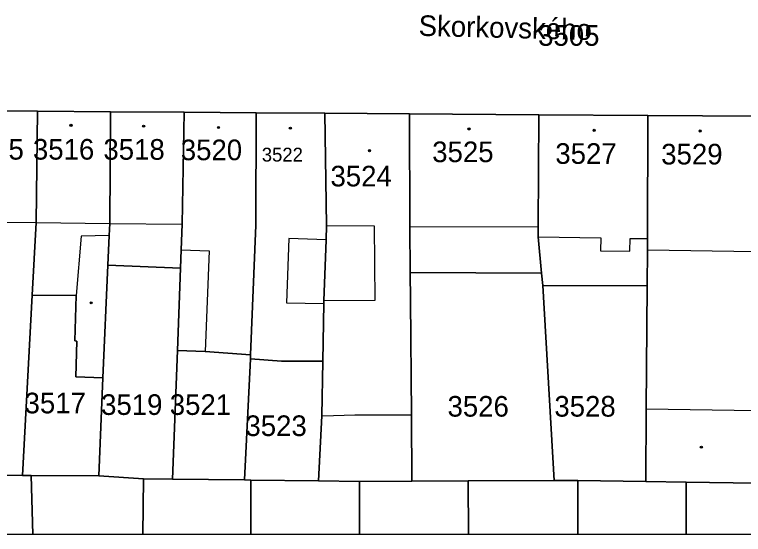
# Model space of a CAD drawing. Extents: x -596233 to -595156, y -1161235 to -1159375.
# Drawn here: x -595320.3 to -595260.2, y -1161235.4 to -1161192.6 of the extents above; entities that cross this region are included whole.
import ezdxf

# ---------------------------------------------------------------- set-up
doc = ezdxf.new("R2010")
doc.units = 0
for name, color, linetype in [('KN_CAR_KR', 7, 'Continuous'), ('KN_KULTURY', 7, 'Continuous'), ('KN_PARC_CIS_POZ', 7, 'Continuous'), ('KN_PARC_CIS_STAV', 7, 'Continuous'), ('KN_PARC_PLOCHA', 7, 'Continuous'), ('KN_ULICE', 7, 'Continuous'), ('parcely_l', 7, 'Continuous')]:
    doc.layers.add(name, color=color, linetype=linetype)

msp = doc.modelspace()

# ---------------------------------------------------------------- linework, layer by layer
at = {"layer": 'KN_CAR_KR'}
for points in [[(-595321.97, -1161209.68), (-595318.54, -1161209.71)], [(-595318.54, -1161209.71), (-595312.48, -1161209.79)], [(-595312.48, -1161209.79), (-595306.52, -1161209.86)], [(-595294.6, -1161209.96), (-595290.68, -1161210)], [(-595290.68, -1161210), (-595290.64, -1161216.13)], [(-595287.74, -1161210.03), (-595277.17, -1161210.06)], [(-595314.85, -1161210.83), (-595315.26, -1161215.72)], [(-595312.52, -1161210.79), (-595314.85, -1161210.83)], [(-595297.73, -1161211.02), (-595297.91, -1161216.32)], [(-595294.64, -1161211.13), (-595297.73, -1161211.02)], [(-595277.17, -1161210.89), (-595272, -1161210.98)], [(-595272, -1161210.98), (-595272.02, -1161212.04)], [(-595269.61, -1161212.07), (-595269.59, -1161211.02)], [(-595269.59, -1161211.02), (-595268.16, -1161211.04)], [(-595306.6, -1161211.96), (-595304.3, -1161212.05)], [(-595304.3, -1161212.05), (-595304.61, -1161220.35)], [(-595272.02, -1161212.04), (-595269.61, -1161212.07)], [(-595268.16, -1161211.96), (-595259.25, -1161212.1)], [(-595297.91, -1161216.32), (-595294.82, -1161216.38)], [(-595290.64, -1161216.13), (-595294.82, -1161216.17)], [(-595268.25, -1161225.06), (-595259.19, -1161225.2)], [(-595295, -1161225.65), (-595294.05, -1161225.63)], [(-595294.05, -1161225.63), (-595292.28, -1161225.57)], [(-595292.28, -1161225.57), (-595287.61, -1161225.56)]]:
    msp.add_lwpolyline(points, dxfattribs=at)
at = {"layer": 'KN_KULTURY'}
for centre, radius in [((-595315.68, -1161201.71), 0.09), ((-595315.68, -1161201.71), 0.0398), ((-595309.69, -1161201.77), 0.09), ((-595309.69, -1161201.77), 0.0398), ((-595303.52, -1161201.88), 0.09), ((-595303.52, -1161201.88), 0.0398), ((-595297.59, -1161201.94), 0.09), ((-595297.59, -1161201.94), 0.0398), ((-595282.87, -1161202), 0.09), ((-595282.87, -1161202), 0.0398), ((-595272.55, -1161202.12), 0.09), ((-595272.55, -1161202.12), 0.0398), ((-595263.81, -1161202.18), 0.09), ((-595263.81, -1161202.18), 0.0398), ((-595291.07, -1161203.8), 0.09), ((-595291.07, -1161203.8), 0.0398), ((-595314.02, -1161216.33), 0.09), ((-595314.02, -1161216.33), 0.0398), ((-595263.71, -1161228.23), 0.09), ((-595263.71, -1161228.23), 0.0398)]:
    msp.add_circle(centre, radius, dxfattribs=at)
at = {"layer": 'KN_PARC_PLOCHA'}
for points in [[(-595318.44, -1161200.54), (-595318.54, -1161209.71), (-595318.87, -1161215.69), (-595319.69, -1161230.56), (-595325.49, -1161230.47), (-595325.17, -1161224.58), (-595324.97, -1161220.91), (-595324.83, -1161217.38), (-595324.68, -1161215.49), (-595324.7, -1161215.36), (-595324.36, -1161209.66), (-595324.37, -1161200.5)], [(-595312.42, -1161200.59), (-595312.48, -1161209.79), (-595312.52, -1161210.79), (-595312.63, -1161213.23), (-595313.04, -1161222.51), (-595315.28, -1161222.44), (-595315.19, -1161219.48), (-595315.37, -1161219.47), (-595315.26, -1161215.72), (-595318.87, -1161215.69), (-595318.54, -1161209.71), (-595318.44, -1161200.54)], [(-595306.35, -1161200.63), (-595306.52, -1161209.86), (-595306.6, -1161211.96), (-595306.66, -1161213.48), (-595312.63, -1161213.23), (-595312.52, -1161210.79), (-595312.48, -1161209.79), (-595312.42, -1161200.59)], [(-595300.41, -1161200.67), (-595300.45, -1161209.94), (-595300.87, -1161220.62), (-595304.61, -1161220.35), (-595306.91, -1161220.27), (-595306.66, -1161213.48), (-595306.6, -1161211.96), (-595306.52, -1161209.86), (-595306.35, -1161200.63)], [(-595294.76, -1161200.71), (-595294.6, -1161209.96), (-595294.64, -1161211.13), (-595294.82, -1161216.17), (-595294.82, -1161216.38), (-595294.91, -1161221.15), (-595298.33, -1161221.15), (-595300.88, -1161220.94), (-595300.87, -1161220.62), (-595300.45, -1161209.94), (-595300.41, -1161200.67)], [(-595287.77, -1161200.76), (-595287.74, -1161210.03), (-595287.71, -1161213.83), (-595287.7, -1161216.1), (-595287.61, -1161225.56), (-595287.58, -1161231.03), (-595291.88, -1161231.05), (-595295.28, -1161231.01), (-595295, -1161225.65), (-595294.91, -1161221.15), (-595294.82, -1161216.38), (-595294.82, -1161216.17), (-595294.64, -1161211.13), (-595294.6, -1161209.96), (-595294.76, -1161200.71)], [(-595277.12, -1161200.84), (-595277.17, -1161210.06), (-595277.17, -1161210.89), (-595276.88, -1161213.88), (-595287.71, -1161213.83), (-595287.74, -1161210.03), (-595287.77, -1161200.76)], [(-595268.11, -1161200.89), (-595268.16, -1161211.04), (-595268.16, -1161211.96), (-595268.18, -1161214.94), (-595276.78, -1161214.91), (-595276.88, -1161213.88), (-595277.17, -1161210.89), (-595277.17, -1161210.06), (-595277.12, -1161200.84)], [(-595259.11, -1161200.96), (-595259.25, -1161212.1), (-595259.24, -1161214.04), (-595259.23, -1161216.57), (-595259.19, -1161225.2), (-595259.17, -1161231.2), (-595264.97, -1161231.11), (-595268.29, -1161231.06), (-595268.25, -1161225.06), (-595268.18, -1161214.94), (-595268.16, -1161211.96), (-595268.16, -1161211.04), (-595268.11, -1161200.89)], [(-595306.66, -1161213.48), (-595306.91, -1161220.27), (-595307.31, -1161230.86), (-595309.71, -1161230.83), (-595313.39, -1161230.6), (-595313.04, -1161222.51), (-595312.63, -1161213.23)], [(-595276.88, -1161213.88), (-595276.78, -1161214.91), (-595275.85, -1161230.98), (-595282.92, -1161231.01), (-595287.58, -1161231.03), (-595287.61, -1161225.56), (-595287.7, -1161216.1), (-595287.71, -1161213.83)], [(-595268.18, -1161214.94), (-595268.25, -1161225.06), (-595268.29, -1161231.06), (-595273.88, -1161230.97), (-595275.85, -1161230.98), (-595276.78, -1161214.91)], [(-595313.04, -1161222.51), (-595313.39, -1161230.6), (-595318.96, -1161230.57), (-595319.69, -1161230.56), (-595318.87, -1161215.69), (-595315.26, -1161215.72), (-595315.37, -1161219.47), (-595315.19, -1161219.48), (-595315.28, -1161222.44)], [(-595300.87, -1161220.62), (-595300.88, -1161220.94), (-595301.38, -1161230.93), (-595307.31, -1161230.86), (-595306.91, -1161220.27), (-595304.61, -1161220.35)], [(-595294.91, -1161221.15), (-595295, -1161225.65), (-595295.28, -1161231.01), (-595300.85, -1161230.94), (-595301.38, -1161230.93), (-595300.88, -1161220.94), (-595298.33, -1161221.15)], [(-595325.49, -1161230.47), (-595319.69, -1161230.56), (-595318.96, -1161230.57), (-595318.8252, -1161235.4174), (-595327.9343, -1161235.4174), (-595327.95, -1161230.46)], [(-595313.39, -1161230.6), (-595309.71, -1161230.83), (-595309.7539, -1161235.4174), (-595318.8252, -1161235.4174), (-595318.96, -1161230.57)], [(-595307.31, -1161230.86), (-595301.38, -1161230.93), (-595300.85, -1161230.94), (-595300.8639, -1161235.4174), (-595309.7539, -1161235.4174), (-595309.71, -1161230.83)], [(-595295.28, -1161231.01), (-595291.88, -1161231.05), (-595291.88, -1161235.4174), (-595300.8639, -1161235.4174), (-595300.85, -1161230.94)], [(-595282.9057, -1161235.4174), (-595291.88, -1161235.4174), (-595291.88, -1161231.05), (-595287.58, -1161231.03), (-595282.92, -1161231.01)], [(-595273.9005, -1161235.4174), (-595282.9057, -1161235.4174), (-595282.92, -1161231.01), (-595275.85, -1161230.98), (-595273.88, -1161230.97)], [(-595268.29, -1161231.06), (-595264.97, -1161231.11), (-595264.9568, -1161235.4174), (-595273.9005, -1161235.4174), (-595273.88, -1161230.97)], [(-595259.17, -1161231.2), (-595258.07, -1161231.2), (-595258.0438, -1161235.4174), (-595264.9568, -1161235.4174), (-595264.97, -1161231.11)]]:
    msp.add_lwpolyline(points, close=True, dxfattribs=at)
msp.add_lwpolyline([(-595259.11, -1161200.96), (-595268.11, -1161200.89), (-595277.12, -1161200.84), (-595287.77, -1161200.76), (-595294.76, -1161200.71), (-595300.41, -1161200.67), (-595306.35, -1161200.63), (-595312.42, -1161200.59), (-595318.44, -1161200.54), (-595324.37, -1161200.5)], dxfattribs=at)
at = {"layer": 'parcely_l'}
for points in [[(-595318.44, -1161200.54), (-595324.37, -1161200.5)], [(-595318.87, -1161215.69), (-595318.54, -1161209.71), (-595318.44, -1161200.54)], [(-595312.42, -1161200.59), (-595318.44, -1161200.54)], [(-595312.42, -1161200.59), (-595312.48, -1161209.79), (-595312.52, -1161210.79), (-595312.63, -1161213.23)], [(-595306.35, -1161200.63), (-595312.42, -1161200.59)], [(-595306.35, -1161200.63), (-595306.52, -1161209.86), (-595306.6, -1161211.96), (-595306.66, -1161213.48)], [(-595300.41, -1161200.67), (-595306.35, -1161200.63)], [(-595300.87, -1161220.62), (-595300.45, -1161209.94), (-595300.41, -1161200.67)], [(-595294.76, -1161200.71), (-595300.41, -1161200.67)], [(-595294.76, -1161200.71), (-595294.6, -1161209.96), (-595294.64, -1161211.13), (-595294.82, -1161216.17), (-595294.82, -1161216.38), (-595294.91, -1161221.15)], [(-595287.77, -1161200.76), (-595294.76, -1161200.71)], [(-595277.12, -1161200.84), (-595287.77, -1161200.76)], [(-595287.77, -1161200.76), (-595287.74, -1161210.03), (-595287.71, -1161213.83)], [(-595276.88, -1161213.88), (-595277.17, -1161210.89), (-595277.17, -1161210.06), (-595277.12, -1161200.84)], [(-595277.12, -1161200.84), (-595268.11, -1161200.89)], [(-595268.11, -1161200.89), (-595268.16, -1161211.04), (-595268.16, -1161211.96), (-595268.18, -1161214.94)], [(-595259.11, -1161200.96), (-595268.11, -1161200.89)], [(-595312.63, -1161213.23), (-595313.04, -1161222.51)], [(-595306.66, -1161213.48), (-595312.63, -1161213.23)], [(-595306.66, -1161213.48), (-595306.91, -1161220.27)], [(-595287.71, -1161213.83), (-595287.7, -1161216.1), (-595287.61, -1161225.56), (-595287.58, -1161231.03)], [(-595287.71, -1161213.83), (-595276.88, -1161213.88)], [(-595276.78, -1161214.91), (-595276.88, -1161213.88)], [(-595275.85, -1161230.98), (-595276.78, -1161214.91)], [(-595276.78, -1161214.91), (-595268.18, -1161214.94)], [(-595268.18, -1161214.94), (-595268.25, -1161225.06), (-595268.29, -1161231.06)], [(-595319.69, -1161230.56), (-595318.87, -1161215.69)], [(-595313.04, -1161222.51), (-595315.28, -1161222.44), (-595315.19, -1161219.48), (-595315.37, -1161219.47), (-595315.26, -1161215.72), (-595318.87, -1161215.69)], [(-595307.31, -1161230.86), (-595306.91, -1161220.27)], [(-595306.91, -1161220.27), (-595304.61, -1161220.35), (-595300.87, -1161220.62)], [(-595300.88, -1161220.94), (-595300.87, -1161220.62)], [(-595301.38, -1161230.93), (-595300.88, -1161220.94)], [(-595294.91, -1161221.15), (-595298.33, -1161221.15), (-595300.88, -1161220.94)], [(-595295.28, -1161231.01), (-595295, -1161225.65), (-595294.91, -1161221.15)], [(-595313.04, -1161222.51), (-595313.39, -1161230.6)], [(-595319.69, -1161230.56), (-595325.49, -1161230.47)], [(-595318.96, -1161230.57), (-595319.69, -1161230.56)], [(-595313.39, -1161230.6), (-595318.96, -1161230.57)], [(-595318.8252, -1161235.4174), (-595318.96, -1161230.57)], [(-595313.39, -1161230.6), (-595309.71, -1161230.83)], [(-595309.71, -1161230.83), (-595309.7539, -1161235.4174)], [(-595307.31, -1161230.86), (-595309.71, -1161230.83)], [(-595301.38, -1161230.93), (-595307.31, -1161230.86)], [(-595300.85, -1161230.94), (-595301.38, -1161230.93)], [(-595300.85, -1161230.94), (-595300.8639, -1161235.4174)], [(-595295.28, -1161231.01), (-595300.85, -1161230.94)], [(-595291.88, -1161231.05), (-595295.28, -1161231.01)], [(-595291.88, -1161231.05), (-595287.58, -1161231.03)], [(-595291.88, -1161235.4174), (-595291.88, -1161231.05)], [(-595287.58, -1161231.03), (-595282.92, -1161231.01)], [(-595282.92, -1161231.01), (-595275.85, -1161230.98)], [(-595282.92, -1161231.01), (-595282.9057, -1161235.4174)], [(-595273.88, -1161230.97), (-595275.85, -1161230.98)], [(-595273.9005, -1161235.4174), (-595273.88, -1161230.97)], [(-595268.29, -1161231.06), (-595273.88, -1161230.97)], [(-595264.97, -1161231.11), (-595268.29, -1161231.06)], [(-595259.17, -1161231.2), (-595264.97, -1161231.11)], [(-595264.97, -1161231.11), (-595264.9568, -1161235.4174)], [(-595318.8252, -1161235.4174), (-595327.9343, -1161235.4174)], [(-595309.7539, -1161235.4174), (-595318.8252, -1161235.4174)], [(-595300.8639, -1161235.4174), (-595309.7539, -1161235.4174)], [(-595291.88, -1161235.4174), (-595300.8639, -1161235.4174)], [(-595282.9057, -1161235.4174), (-595291.88, -1161235.4174)], [(-595273.9005, -1161235.4174), (-595282.9057, -1161235.4174)], [(-595264.9568, -1161235.4174), (-595273.9005, -1161235.4174)], [(-595258.0438, -1161235.4174), (-595264.9568, -1161235.4174)]]:
    msp.add_lwpolyline(points, dxfattribs=at)

# ---------------------------------------------------------------- texts
at = {"layer": 'KN_PARC_CIS_POZ'}
for s, p in [('3505', (-595277.1666, -1161195.15)), ('3517', (-595319.5066, -1161225.44)), ('3519', (-595313.1966, -1161225.57)), ('3521', (-595307.5366, -1161225.57)), ('3526', (-595284.6366, -1161225.71)), ('3528', (-595275.8266, -1161225.71)), ('3523', (-595301.2966, -1161227.31))]:
    msp.add_text(s, height=1.7, dxfattribs=at).set_placement(p)
at = {"layer": 'KN_PARC_CIS_STAV'}
for s, height, p in [('3515', 1.7, (-595324.6266, -1161204.53)), ('3516', 1.7, (-595318.8166, -1161204.53)), ('3518', 1.7, (-595313.0066, -1161204.54)), ('3520', 1.7, (-595306.6266, -1161204.58)), ('3525', 1.7, (-595285.8966, -1161204.74)), ('3527', 1.7, (-595275.7466, -1161204.88)), ('3529', 1.7, (-595267.0166, -1161204.93)), ('3522', 1.14, (-595299.95, -1161204.69)), ('3524', 1.7, (-595294.2866, -1161206.74))]:
    msp.add_text(s, height=height, dxfattribs=at).set_placement(p)
at = {"layer": 'KN_ULICE'}
msp.add_text('Skorkovského', height=1.7, rotation=358.601175, dxfattribs=at).set_placement((-595287.0336, -1161194.3279))

doc.saveas('drawing.dxf')
